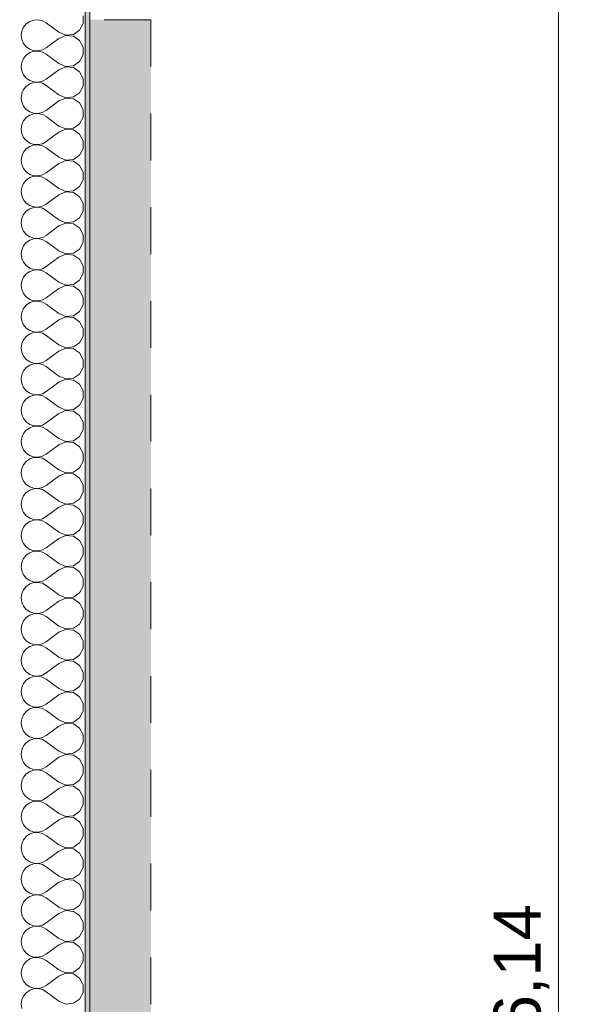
# Model space of a CAD drawing. Header units: metres. Extents: x -4 to 99, y -11 to 17.
# Tile 639 of 656: x 62.29 to 63.51, y 3 to 5.1. Entities that reach past the tile are written whole.
import ezdxf

# ---------------------------------------------------------------- set-up
doc = ezdxf.new("R2010")
doc.units = ezdxf.units.M
doc.header["$MEASUREMENT"] = 0
doc.linetypes.add('Strichlinie eng', pattern=[0.115, 0.075, -0.04])
for name, color, linetype in [('152 - Bemaßung_ Beschriftung.Ausbau', 7, 'Continuous'), ('301 - Elemente.Linie', 7, 'Continuous'), ('302 - Elemente.Schraffur', 7, 'Continuous'), ('604 - Struktur.Wand Aussen', 7, 'Continuous')]:
    doc.layers.add(name, color=color, linetype=linetype)
doc.styles.add('ERSTELLTER_STIL_2', font='txt')
doc.dimstyles.new('ERSTELLTER_STIL__1', dxfattribs={"dimtxt": 0.1, "dimasz": 0.0532, "dimexe": 0.18, "dimexo": 0.0625, "dimgap": 0, "dimtad": 1, "dimzin": 0, "dimdsep": 46, "dimtxsty": 'ERSTELLTER_STIL_2', "dimblk": 'ARROWHEAD_2', "dimblk1": 'ARROWHEAD_2', "dimblk2": 'ARROWHEAD_2', "dimcen": 0.09, "dimse1": 1, "dimse2": 1, "dimclrd": 7, "dimclre": 7, "dimclrt": 7, "dimazin": 0, "dimtfac": 1, "dimtdec": 4, "dimtmove": 0, "dimatfit": 3, "dimfxl": 1, "dimtolj": 1, "dimtzin": 0, "dimarcsym": 0})
doc.dimstyles.new('ERSTELLTER_STIL__13', dxfattribs={"dimtxt": 0.1, "dimasz": 0.0532, "dimexe": 0.18, "dimexo": 0.5, "dimgap": 0, "dimtad": 1, "dimzin": 0, "dimdsep": 46, "dimtxsty": 'ERSTELLTER_STIL_2', "dimblk": 'ARROWHEAD_2', "dimblk1": 'ARROWHEAD_2', "dimblk2": 'ARROWHEAD_2', "dimcen": 0.09, "dimse1": 1, "dimse2": 1, "dimclrd": 7, "dimclre": 7, "dimclrt": 7, "dimazin": 0, "dimtfac": 1, "dimtdec": 4, "dimtmove": 0, "dimatfit": 3, "dimfxl": 1, "dimtolj": 1, "dimtzin": 0, "dimarcsym": 0})
doc.dimstyles.new('ERSTELLTER_STIL__4', dxfattribs={"dimtxt": 0.1, "dimasz": 0.0532, "dimexe": 0.18, "dimexo": 0.0625, "dimgap": 0, "dimtad": 1, "dimzin": 0, "dimdsep": 46, "dimtxsty": 'ERSTELLTER_STIL_2', "dimblk": 'ARROWHEAD_2', "dimblk1": 'ARROWHEAD_2', "dimblk2": 'ARROWHEAD_2', "dimcen": 0.09, "dimse1": 1, "dimse2": 1, "dimclrd": 7, "dimclre": 7, "dimclrt": 7, "dimazin": 0, "dimtfac": 1, "dimtdec": 4, "dimtmove": 2, "dimatfit": 3, "dimfxl": 1, "dimtolj": 1, "dimtzin": 0, "dimarcsym": 0})

# ---------------------------------------------------------------- blocks, each defined once
blk = doc.blocks.new('*X17')
at = {"layer": '604 - Struktur.Wand Aussen', "color": 7, "linetype": 'Continuous', "lineweight": 5}
for p, q in [((62.4207, 5.0919), (62.4207, 5.1081)), ((62.2933, 5.0842), (62.2896, 5.0758)), ((62.2992, 5.0913), (62.2933, 5.0842)), ((62.3068, 5.0965), (62.2992, 5.0913)), ((62.3155, 5.0994), (62.3068, 5.0965)), ((62.3247, 5.0999), (62.3155, 5.0994)), ((62.3336, 5.0978), (62.3247, 5.0999)), ((62.3417, 5.0933), (62.3336, 5.0978)), ((62.3684, 5.0733), (62.3417, 5.0933)), ((62.413, 5.0776), (62.4207, 5.0919)), ((62.2896, 5.0758), (62.2884, 5.0667)), ((62.2884, 5.0667), (62.2896, 5.0576)), ((62.3684, 5.0733), (62.3833, 5.067)), ((62.3833, 5.0663), (62.3684, 5.06)), ((62.3833, 5.067), (62.3995, 5.0686)), ((62.3995, 5.0648), (62.3833, 5.0663)), ((62.3995, 5.0686), (62.413, 5.0776)), ((62.413, 5.0558), (62.3995, 5.0648)), ((62.2896, 5.0576), (62.2933, 5.0491)), ((62.2933, 5.0491), (62.2992, 5.0421)), ((62.2992, 5.0421), (62.3068, 5.0369)), ((62.3684, 5.06), (62.3417, 5.04)), ((62.4207, 5.0415), (62.413, 5.0558)), ((62.4207, 5.0252), (62.4207, 5.0415)), ((62.2992, 5.0246), (62.2933, 5.0175)), ((62.3068, 5.0298), (62.2992, 5.0246)), ((62.3068, 5.0369), (62.3155, 5.0339)), ((62.3155, 5.0328), (62.3068, 5.0298)), ((62.3155, 5.0339), (62.3247, 5.0335)), ((62.3247, 5.0332), (62.3155, 5.0328)), ((62.3247, 5.0335), (62.3336, 5.0355)), ((62.3336, 5.0311), (62.3247, 5.0332)), ((62.3336, 5.0355), (62.3417, 5.04)), ((62.3417, 5.0267), (62.3336, 5.0311)), ((62.3684, 5.0067), (62.3417, 5.0267)), ((62.413, 5.0109), (62.4207, 5.0252)), ((62.2896, 5.0091), (62.2884, 5)), ((62.2884, 5), (62.2896, 4.9909)), ((62.2933, 5.0175), (62.2896, 5.0091)), ((62.3684, 5.0067), (62.3833, 5.0004)), ((62.3833, 4.9996), (62.3684, 4.9933)), ((62.3833, 5.0004), (62.3995, 5.0019)), ((62.3995, 4.9981), (62.3833, 4.9996)), ((62.3995, 5.0019), (62.413, 5.0109)), ((62.2896, 4.9909), (62.2933, 4.9825)), ((62.2933, 4.9825), (62.2992, 4.9754)), ((62.3684, 4.9933), (62.3417, 4.9733)), ((62.413, 4.9891), (62.3995, 4.9981)), ((62.4207, 4.9748), (62.413, 4.9891)), ((62.2992, 4.9579), (62.2933, 4.9509)), ((62.2992, 4.9754), (62.3068, 4.9702)), ((62.3068, 4.9631), (62.2992, 4.9579)), ((62.3068, 4.9702), (62.3155, 4.9672)), ((62.3155, 4.9661), (62.3068, 4.9631)), ((62.3155, 4.9672), (62.3247, 4.9668)), ((62.3247, 4.9665), (62.3155, 4.9661)), ((62.3247, 4.9668), (62.3336, 4.9689)), ((62.3336, 4.9645), (62.3247, 4.9665)), ((62.3336, 4.9689), (62.3417, 4.9733)), ((62.3417, 4.96), (62.3336, 4.9645)), ((62.3684, 4.94), (62.3417, 4.96)), ((62.413, 4.9442), (62.4207, 4.9585)), ((62.4207, 4.9585), (62.4207, 4.9748)), ((62.2896, 4.9424), (62.2884, 4.9333)), ((62.2933, 4.9509), (62.2896, 4.9424)), ((62.3684, 4.94), (62.3833, 4.9337)), ((62.3995, 4.9352), (62.413, 4.9442)), ((62.2884, 4.9333), (62.2896, 4.9242)), ((62.2896, 4.9242), (62.2933, 4.9158)), ((62.2933, 4.9158), (62.2992, 4.9087)), ((62.3684, 4.9267), (62.3417, 4.9067)), ((62.3833, 4.933), (62.3684, 4.9267)), ((62.3833, 4.9337), (62.3995, 4.9352)), ((62.3995, 4.9314), (62.3833, 4.933)), ((62.413, 4.9224), (62.3995, 4.9314)), ((62.4207, 4.9081), (62.413, 4.9224)), ((62.2992, 4.9087), (62.3068, 4.9035)), ((62.3068, 4.8965), (62.2992, 4.8913)), ((62.3068, 4.9035), (62.3155, 4.9006)), ((62.3155, 4.8994), (62.3068, 4.8965)), ((62.3155, 4.9006), (62.3247, 4.9001)), ((62.3247, 4.8999), (62.3155, 4.8994)), ((62.3247, 4.9001), (62.3336, 4.9022)), ((62.3336, 4.8978), (62.3247, 4.8999)), ((62.3336, 4.9022), (62.3417, 4.9067)), ((62.3417, 4.8933), (62.3336, 4.8978)), ((62.4207, 4.8919), (62.4207, 4.9081)), ((62.2896, 4.8758), (62.2884, 4.8667)), ((62.2933, 4.8842), (62.2896, 4.8758)), ((62.2992, 4.8913), (62.2933, 4.8842)), ((62.3684, 4.8733), (62.3417, 4.8933)), ((62.3684, 4.8733), (62.3833, 4.867)), ((62.3995, 4.8686), (62.413, 4.8776)), ((62.413, 4.8776), (62.4207, 4.8919)), ((62.2884, 4.8667), (62.2896, 4.8576)), ((62.2896, 4.8576), (62.2933, 4.8491)), ((62.3684, 4.86), (62.3417, 4.84)), ((62.3833, 4.8663), (62.3684, 4.86)), ((62.3833, 4.867), (62.3995, 4.8686)), ((62.3995, 4.8648), (62.3833, 4.8663)), ((62.413, 4.8558), (62.3995, 4.8648)), ((62.4207, 4.8415), (62.413, 4.8558)), ((62.2933, 4.8491), (62.2992, 4.8421)), ((62.2992, 4.8421), (62.3068, 4.8369)), ((62.3068, 4.8369), (62.3155, 4.8339)), ((62.3155, 4.8328), (62.3068, 4.8298)), ((62.3155, 4.8339), (62.3247, 4.8335)), ((62.3247, 4.8332), (62.3155, 4.8328)), ((62.3247, 4.8335), (62.3336, 4.8355)), ((62.3336, 4.8311), (62.3247, 4.8332)), ((62.3336, 4.8355), (62.3417, 4.84)), ((62.3417, 4.8267), (62.3336, 4.8311)), ((62.4207, 4.8252), (62.4207, 4.8415)), ((62.2933, 4.8175), (62.2896, 4.8091)), ((62.2992, 4.8246), (62.2933, 4.8175)), ((62.3068, 4.8298), (62.2992, 4.8246)), ((62.3684, 4.8067), (62.3417, 4.8267)), ((62.3995, 4.8019), (62.413, 4.8109)), ((62.413, 4.8109), (62.4207, 4.8252)), ((62.2896, 4.8091), (62.2884, 4.8)), ((62.2884, 4.8), (62.2896, 4.7909)), ((62.2896, 4.7909), (62.2933, 4.7825)), ((62.3684, 4.7933), (62.3417, 4.7733)), ((62.3684, 4.8067), (62.3833, 4.8004)), ((62.3833, 4.7996), (62.3684, 4.7933)), ((62.3833, 4.8004), (62.3995, 4.8019)), ((62.3995, 4.7981), (62.3833, 4.7996)), ((62.413, 4.7891), (62.3995, 4.7981)), ((62.4207, 4.7748), (62.413, 4.7891)), ((62.2933, 4.7825), (62.2992, 4.7754)), ((62.2992, 4.7754), (62.3068, 4.7702)), ((62.3068, 4.7702), (62.3155, 4.7672)), ((62.3247, 4.7668), (62.3336, 4.7689)), ((62.3336, 4.7689), (62.3417, 4.7733)), ((62.4207, 4.7585), (62.4207, 4.7748)), ((62.2933, 4.7509), (62.2896, 4.7424)), ((62.2992, 4.7579), (62.2933, 4.7509)), ((62.3068, 4.7631), (62.2992, 4.7579)), ((62.3155, 4.7661), (62.3068, 4.7631)), ((62.3155, 4.7672), (62.3247, 4.7668)), ((62.3247, 4.7665), (62.3155, 4.7661)), ((62.3336, 4.7645), (62.3247, 4.7665)), ((62.3417, 4.76), (62.3336, 4.7645)), ((62.3684, 4.74), (62.3417, 4.76)), ((62.413, 4.7442), (62.4207, 4.7585)), ((62.2896, 4.7424), (62.2884, 4.7333)), ((62.2884, 4.7333), (62.2896, 4.7242)), ((62.3684, 4.7267), (62.3417, 4.7067)), ((62.3684, 4.74), (62.3833, 4.7337)), ((62.3833, 4.733), (62.3684, 4.7267)), ((62.3833, 4.7337), (62.3995, 4.7352)), ((62.3995, 4.7314), (62.3833, 4.733)), ((62.3995, 4.7352), (62.413, 4.7442)), ((62.413, 4.7224), (62.3995, 4.7314)), ((62.2896, 4.7242), (62.2933, 4.7158)), ((62.2933, 4.7158), (62.2992, 4.7087)), ((62.2992, 4.7087), (62.3068, 4.7035)), ((62.3336, 4.7022), (62.3417, 4.7067)), ((62.4207, 4.7081), (62.413, 4.7224)), ((62.4207, 4.6919), (62.4207, 4.7081)), ((62.2933, 4.6842), (62.2896, 4.6758)), ((62.2992, 4.6913), (62.2933, 4.6842)), ((62.3068, 4.6965), (62.2992, 4.6913)), ((62.3068, 4.7035), (62.3155, 4.7006)), ((62.3155, 4.6994), (62.3068, 4.6965)), ((62.3155, 4.7006), (62.3247, 4.7001)), ((62.3247, 4.6999), (62.3155, 4.6994)), ((62.3247, 4.7001), (62.3336, 4.7022)), ((62.3336, 4.6978), (62.3247, 4.6999)), ((62.3417, 4.6933), (62.3336, 4.6978)), ((62.3684, 4.6733), (62.3417, 4.6933)), ((62.413, 4.6776), (62.4207, 4.6919)), ((62.2896, 4.6758), (62.2884, 4.6667)), ((62.2884, 4.6667), (62.2896, 4.6576)), ((62.3684, 4.6733), (62.3833, 4.667)), ((62.3833, 4.6663), (62.3684, 4.66)), ((62.3833, 4.667), (62.3995, 4.6686)), ((62.3995, 4.6648), (62.3833, 4.6663)), ((62.3995, 4.6686), (62.413, 4.6776)), ((62.413, 4.6558), (62.3995, 4.6648)), ((62.2896, 4.6576), (62.2933, 4.6491)), ((62.2933, 4.6491), (62.2992, 4.6421)), ((62.2992, 4.6421), (62.3068, 4.6369)), ((62.3684, 4.66), (62.3417, 4.64)), ((62.4207, 4.6415), (62.413, 4.6558)), ((62.2992, 4.6246), (62.2933, 4.6175)), ((62.3068, 4.6298), (62.2992, 4.6246)), ((62.3068, 4.6369), (62.3155, 4.6339)), ((62.3155, 4.6328), (62.3068, 4.6298)), ((62.3155, 4.6339), (62.3247, 4.6335)), ((62.3247, 4.6332), (62.3155, 4.6328)), ((62.3247, 4.6335), (62.3336, 4.6355)), ((62.3336, 4.6311), (62.3247, 4.6332)), ((62.3336, 4.6355), (62.3417, 4.64)), ((62.3417, 4.6267), (62.3336, 4.6311)), ((62.3684, 4.6067), (62.3417, 4.6267)), ((62.413, 4.6109), (62.4207, 4.6252)), ((62.4207, 4.6252), (62.4207, 4.6415)), ((62.2896, 4.6091), (62.2884, 4.6)), ((62.2884, 4.6), (62.2896, 4.5909)), ((62.2933, 4.6175), (62.2896, 4.6091)), ((62.3684, 4.6067), (62.3833, 4.6004)), ((62.3833, 4.5996), (62.3684, 4.5933)), ((62.3833, 4.6004), (62.3995, 4.6019)), ((62.3995, 4.5981), (62.3833, 4.5996)), ((62.3995, 4.6019), (62.413, 4.6109)), ((62.2896, 4.5909), (62.2933, 4.5825)), ((62.2933, 4.5825), (62.2992, 4.5754)), ((62.3684, 4.5933), (62.3417, 4.5733)), ((62.413, 4.5891), (62.3995, 4.5981)), ((62.4207, 4.5748), (62.413, 4.5891)), ((62.2992, 4.5579), (62.2933, 4.5509)), ((62.2992, 4.5754), (62.3068, 4.5702)), ((62.3068, 4.5631), (62.2992, 4.5579)), ((62.3068, 4.5702), (62.3155, 4.5672)), ((62.3155, 4.5661), (62.3068, 4.5631)), ((62.3155, 4.5672), (62.3247, 4.5668)), ((62.3247, 4.5665), (62.3155, 4.5661)), ((62.3247, 4.5668), (62.3336, 4.5689)), ((62.3336, 4.5645), (62.3247, 4.5665)), ((62.3336, 4.5689), (62.3417, 4.5733)), ((62.3417, 4.56), (62.3336, 4.5645)), ((62.3684, 4.54), (62.3417, 4.56)), ((62.413, 4.5442), (62.4207, 4.5585)), ((62.4207, 4.5585), (62.4207, 4.5748)), ((62.2896, 4.5424), (62.2884, 4.5333)), ((62.2933, 4.5509), (62.2896, 4.5424)), ((62.3684, 4.54), (62.3833, 4.5337)), ((62.3995, 4.5352), (62.413, 4.5442)), ((62.2884, 4.5333), (62.2896, 4.5242)), ((62.2896, 4.5242), (62.2933, 4.5158)), ((62.2933, 4.5158), (62.2992, 4.5087)), ((62.3684, 4.5267), (62.3417, 4.5067)), ((62.3833, 4.533), (62.3684, 4.5267)), ((62.3833, 4.5337), (62.3995, 4.5352)), ((62.3995, 4.5314), (62.3833, 4.533)), ((62.413, 4.5224), (62.3995, 4.5314)), ((62.4207, 4.5081), (62.413, 4.5224)), ((62.2992, 4.5087), (62.3068, 4.5035)), ((62.3068, 4.4965), (62.2992, 4.4913)), ((62.3068, 4.5035), (62.3155, 4.5006)), ((62.3155, 4.4994), (62.3068, 4.4965)), ((62.3155, 4.5006), (62.3247, 4.5001)), ((62.3247, 4.4999), (62.3155, 4.4994)), ((62.3247, 4.5001), (62.3336, 4.5022)), ((62.3336, 4.4978), (62.3247, 4.4999)), ((62.3336, 4.5022), (62.3417, 4.5067)), ((62.3417, 4.4933), (62.3336, 4.4978)), ((62.4207, 4.4919), (62.4207, 4.5081)), ((62.2896, 4.4758), (62.2884, 4.4667)), ((62.2933, 4.4842), (62.2896, 4.4758)), ((62.2992, 4.4913), (62.2933, 4.4842)), ((62.3684, 4.4733), (62.3417, 4.4933)), ((62.3995, 4.4686), (62.413, 4.4776)), ((62.413, 4.4776), (62.4207, 4.4919)), ((62.2884, 4.4667), (62.2896, 4.4576)), ((62.2896, 4.4576), (62.2933, 4.4491)), ((62.3684, 4.46), (62.3417, 4.44)), ((62.3684, 4.4733), (62.3833, 4.467)), ((62.3833, 4.4663), (62.3684, 4.46)), ((62.3833, 4.467), (62.3995, 4.4686)), ((62.3995, 4.4648), (62.3833, 4.4663)), ((62.413, 4.4558), (62.3995, 4.4648)), ((62.4207, 4.4415), (62.413, 4.4558)), ((62.2933, 4.4491), (62.2992, 4.4421)), ((62.2992, 4.4421), (62.3068, 4.4369)), ((62.3068, 4.4369), (62.3155, 4.4339)), ((62.3155, 4.4328), (62.3068, 4.4298)), ((62.3155, 4.4339), (62.3247, 4.4335)), ((62.3247, 4.4332), (62.3155, 4.4328)), ((62.3247, 4.4335), (62.3336, 4.4355)), ((62.3336, 4.4311), (62.3247, 4.4332)), ((62.3336, 4.4355), (62.3417, 4.44)), ((62.4207, 4.4252), (62.4207, 4.4415)), ((62.2933, 4.4175), (62.2896, 4.4091)), ((62.2992, 4.4246), (62.2933, 4.4175)), ((62.3068, 4.4298), (62.2992, 4.4246)), ((62.3417, 4.4267), (62.3336, 4.4311)), ((62.3684, 4.4067), (62.3417, 4.4267)), ((62.3995, 4.4019), (62.413, 4.4109)), ((62.413, 4.4109), (62.4207, 4.4252)), ((62.2896, 4.4091), (62.2884, 4.4)), ((62.2884, 4.4), (62.2896, 4.3909)), ((62.2896, 4.3909), (62.2933, 4.3825)), ((62.3684, 4.3933), (62.3417, 4.3733)), ((62.3684, 4.4067), (62.3833, 4.4004)), ((62.3833, 4.3996), (62.3684, 4.3933)), ((62.3833, 4.4004), (62.3995, 4.4019)), ((62.3995, 4.3981), (62.3833, 4.3996)), ((62.413, 4.3891), (62.3995, 4.3981)), ((62.2933, 4.3825), (62.2992, 4.3754)), ((62.2992, 4.3754), (62.3068, 4.3702)), ((62.3068, 4.3702), (62.3155, 4.3672)), ((62.3247, 4.3668), (62.3336, 4.3689)), ((62.3336, 4.3689), (62.3417, 4.3733)), ((62.4207, 4.3748), (62.413, 4.3891)), ((62.4207, 4.3585), (62.4207, 4.3748)), ((62.2933, 4.3509), (62.2896, 4.3424)), ((62.2992, 4.3579), (62.2933, 4.3509)), ((62.3068, 4.3631), (62.2992, 4.3579)), ((62.3155, 4.3661), (62.3068, 4.3631)), ((62.3155, 4.3672), (62.3247, 4.3668)), ((62.3247, 4.3665), (62.3155, 4.3661)), ((62.3336, 4.3645), (62.3247, 4.3665)), ((62.3417, 4.36), (62.3336, 4.3645)), ((62.3684, 4.34), (62.3417, 4.36)), ((62.413, 4.3442), (62.4207, 4.3585)), ((62.2896, 4.3424), (62.2884, 4.3333)), ((62.2884, 4.3333), (62.2896, 4.3242)), ((62.3684, 4.3267), (62.3417, 4.3067)), ((62.3684, 4.34), (62.3833, 4.3337)), ((62.3833, 4.333), (62.3684, 4.3267)), ((62.3833, 4.3337), (62.3995, 4.3352)), ((62.3995, 4.3314), (62.3833, 4.333)), ((62.3995, 4.3352), (62.413, 4.3442)), ((62.413, 4.3224), (62.3995, 4.3314)), ((62.2896, 4.3242), (62.2933, 4.3158)), ((62.2933, 4.3158), (62.2992, 4.3087)), ((62.2992, 4.3087), (62.3068, 4.3035)), ((62.3336, 4.3022), (62.3417, 4.3067)), ((62.4207, 4.3081), (62.413, 4.3224)), ((62.4207, 4.2919), (62.4207, 4.3081)), ((62.2992, 4.2913), (62.2933, 4.2842)), ((62.3068, 4.2965), (62.2992, 4.2913)), ((62.3068, 4.3035), (62.3155, 4.3006)), ((62.3155, 4.2994), (62.3068, 4.2965)), ((62.3155, 4.3006), (62.3247, 4.3001)), ((62.3247, 4.2999), (62.3155, 4.2994)), ((62.3247, 4.3001), (62.3336, 4.3022)), ((62.3336, 4.2978), (62.3247, 4.2999)), ((62.3417, 4.2933), (62.3336, 4.2978)), ((62.3684, 4.2733), (62.3417, 4.2933)), ((62.413, 4.2776), (62.4207, 4.2919)), ((62.2896, 4.2758), (62.2884, 4.2667)), ((62.2884, 4.2667), (62.2896, 4.2576)), ((62.2933, 4.2842), (62.2896, 4.2758)), ((62.3684, 4.2733), (62.3833, 4.267)), ((62.3833, 4.2663), (62.3684, 4.26)), ((62.3833, 4.267), (62.3995, 4.2686)), ((62.3995, 4.2648), (62.3833, 4.2663)), ((62.3995, 4.2686), (62.413, 4.2776)), ((62.413, 4.2558), (62.3995, 4.2648)), ((62.2896, 4.2576), (62.2933, 4.2491)), ((62.2933, 4.2491), (62.2992, 4.2421)), ((62.3684, 4.26), (62.3417, 4.24)), ((62.4207, 4.2415), (62.413, 4.2558)), ((62.2992, 4.2246), (62.2933, 4.2175)), ((62.2992, 4.2421), (62.3068, 4.2369)), ((62.3068, 4.2298), (62.2992, 4.2246)), ((62.3068, 4.2369), (62.3155, 4.2339)), ((62.3155, 4.2328), (62.3068, 4.2298)), ((62.3155, 4.2339), (62.3247, 4.2335)), ((62.3247, 4.2332), (62.3155, 4.2328)), ((62.3247, 4.2335), (62.3336, 4.2355)), ((62.3336, 4.2311), (62.3247, 4.2332)), ((62.3336, 4.2355), (62.3417, 4.24)), ((62.3417, 4.2267), (62.3336, 4.2311)), ((62.3684, 4.2067), (62.3417, 4.2267)), ((62.413, 4.2109), (62.4207, 4.2252)), ((62.4207, 4.2252), (62.4207, 4.2415)), ((62.2896, 4.2091), (62.2884, 4.2)), ((62.2933, 4.2175), (62.2896, 4.2091)), ((62.3684, 4.2067), (62.3833, 4.2004)), ((62.3833, 4.2004), (62.3995, 4.2019)), ((62.3995, 4.2019), (62.413, 4.2109)), ((62.2884, 4.2), (62.2896, 4.1909)), ((62.2896, 4.1909), (62.2933, 4.1825)), ((62.2933, 4.1825), (62.2992, 4.1754)), ((62.3684, 4.1933), (62.3417, 4.1733)), ((62.3833, 4.1996), (62.3684, 4.1933)), ((62.3995, 4.1981), (62.3833, 4.1996)), ((62.413, 4.1891), (62.3995, 4.1981)), ((62.4207, 4.1748), (62.413, 4.1891)), ((62.2992, 4.1754), (62.3068, 4.1702)), ((62.3068, 4.1631), (62.2992, 4.1579)), ((62.3068, 4.1702), (62.3155, 4.1672)), ((62.3155, 4.1661), (62.3068, 4.1631)), ((62.3155, 4.1672), (62.3247, 4.1668)), ((62.3247, 4.1665), (62.3155, 4.1661)), ((62.3247, 4.1668), (62.3336, 4.1689)), ((62.3336, 4.1645), (62.3247, 4.1665)), ((62.3336, 4.1689), (62.3417, 4.1733)), ((62.3417, 4.16), (62.3336, 4.1645)), ((62.3684, 4.14), (62.3417, 4.16)), ((62.413, 4.1442), (62.4207, 4.1585)), ((62.4207, 4.1585), (62.4207, 4.1748)), ((62.2896, 4.1424), (62.2884, 4.1333)), ((62.2933, 4.1509), (62.2896, 4.1424)), ((62.2992, 4.1579), (62.2933, 4.1509)), ((62.3684, 4.14), (62.3833, 4.1337)), ((62.3995, 4.1352), (62.413, 4.1442)), ((62.2884, 4.1333), (62.2896, 4.1242)), ((62.2896, 4.1242), (62.2933, 4.1158)), ((62.3684, 4.1267), (62.3417, 4.1067)), ((62.3833, 4.133), (62.3684, 4.1267)), ((62.3833, 4.1337), (62.3995, 4.1352)), ((62.3995, 4.1314), (62.3833, 4.133)), ((62.413, 4.1224), (62.3995, 4.1314)), ((62.4207, 4.1081), (62.413, 4.1224)), ((62.2933, 4.1158), (62.2992, 4.1087)), ((62.2992, 4.1087), (62.3068, 4.1035)), ((62.3068, 4.0965), (62.2992, 4.0913)), ((62.3068, 4.1035), (62.3155, 4.1006)), ((62.3155, 4.0994), (62.3068, 4.0965)), ((62.3155, 4.1006), (62.3247, 4.1001)), ((62.3247, 4.0999), (62.3155, 4.0994)), ((62.3247, 4.1001), (62.3336, 4.1022)), ((62.3336, 4.0978), (62.3247, 4.0999)), ((62.3336, 4.1022), (62.3417, 4.1067)), ((62.3417, 4.0933), (62.3336, 4.0978)), ((62.4207, 4.0919), (62.4207, 4.1081)), ((62.2896, 4.0758), (62.2884, 4.0667)), ((62.2933, 4.0842), (62.2896, 4.0758)), ((62.2992, 4.0913), (62.2933, 4.0842)), ((62.3684, 4.0733), (62.3417, 4.0933)), ((62.3995, 4.0686), (62.413, 4.0776)), ((62.413, 4.0776), (62.4207, 4.0919)), ((62.2884, 4.0667), (62.2896, 4.0576)), ((62.2896, 4.0576), (62.2933, 4.0491)), ((62.3684, 4.06), (62.3417, 4.04)), ((62.3684, 4.0733), (62.3833, 4.067)), ((62.3833, 4.0663), (62.3684, 4.06)), ((62.3833, 4.067), (62.3995, 4.0686)), ((62.3995, 4.0648), (62.3833, 4.0663)), ((62.413, 4.0558), (62.3995, 4.0648)), ((62.4207, 4.0415), (62.413, 4.0558)), ((62.2933, 4.0491), (62.2992, 4.0421)), ((62.2992, 4.0421), (62.3068, 4.0369)), ((62.3068, 4.0369), (62.3155, 4.0339)), ((62.3155, 4.0328), (62.3068, 4.0298)), ((62.3155, 4.0339), (62.3247, 4.0335)), ((62.3247, 4.0332), (62.3155, 4.0328)), ((62.3247, 4.0335), (62.3336, 4.0355)), ((62.3336, 4.0311), (62.3247, 4.0332)), ((62.3336, 4.0355), (62.3417, 4.04)), ((62.4207, 4.0252), (62.4207, 4.0415)), ((62.2933, 4.0175), (62.2896, 4.0091)), ((62.2992, 4.0246), (62.2933, 4.0175)), ((62.3068, 4.0298), (62.2992, 4.0246)), ((62.3417, 4.0267), (62.3336, 4.0311)), ((62.3684, 4.0067), (62.3417, 4.0267)), ((62.413, 4.0109), (62.4207, 4.0252)), ((62.2896, 4.0091), (62.2884, 4)), ((62.2884, 4), (62.2896, 3.9909)), ((62.2896, 3.9909), (62.2933, 3.9825)), ((62.3684, 3.9933), (62.3417, 3.9733)), ((62.3684, 4.0067), (62.3833, 4.0004)), ((62.3833, 3.9996), (62.3684, 3.9933)), ((62.3833, 4.0004), (62.3995, 4.0019)), ((62.3995, 3.9981), (62.3833, 3.9996)), ((62.3995, 4.0019), (62.413, 4.0109)), ((62.413, 3.9891), (62.3995, 3.9981)), ((62.2933, 3.9825), (62.2992, 3.9754)), ((62.2992, 3.9754), (62.3068, 3.9702)), ((62.3068, 3.9702), (62.3155, 3.9672)), ((62.3336, 3.9689), (62.3417, 3.9733)), ((62.4207, 3.9748), (62.413, 3.9891)), ((62.4207, 3.9585), (62.4207, 3.9748)), ((62.2933, 3.9509), (62.2896, 3.9424)), ((62.2992, 3.9579), (62.2933, 3.9509)), ((62.3068, 3.9631), (62.2992, 3.9579)), ((62.3155, 3.9661), (62.3068, 3.9631)), ((62.3155, 3.9672), (62.3247, 3.9668)), ((62.3247, 3.9665), (62.3155, 3.9661)), ((62.3247, 3.9668), (62.3336, 3.9689)), ((62.3336, 3.9645), (62.3247, 3.9665)), ((62.3417, 3.96), (62.3336, 3.9645)), ((62.3684, 3.94), (62.3417, 3.96)), ((62.413, 3.9442), (62.4207, 3.9585)), ((62.2896, 3.9424), (62.2884, 3.9333)), ((62.2884, 3.9333), (62.2896, 3.9242)), ((62.3684, 3.94), (62.3833, 3.9337)), ((62.3833, 3.933), (62.3684, 3.9267)), ((62.3833, 3.9337), (62.3995, 3.9352)), ((62.3995, 3.9314), (62.3833, 3.933)), ((62.3995, 3.9352), (62.413, 3.9442)), ((62.413, 3.9224), (62.3995, 3.9314)), ((62.2896, 3.9242), (62.2933, 3.9158)), ((62.2933, 3.9158), (62.2992, 3.9087)), ((62.2992, 3.9087), (62.3068, 3.9035)), ((62.3336, 3.9022), (62.3417, 3.9067)), ((62.3684, 3.9267), (62.3417, 3.9067)), ((62.4207, 3.9081), (62.413, 3.9224)), ((62.4207, 3.8919), (62.4207, 3.9081)), ((62.2992, 3.8913), (62.2933, 3.8842)), ((62.3068, 3.8965), (62.2992, 3.8913)), ((62.3068, 3.9035), (62.3155, 3.9006)), ((62.3155, 3.8994), (62.3068, 3.8965)), ((62.3155, 3.9006), (62.3247, 3.9001)), ((62.3247, 3.8999), (62.3155, 3.8994)), ((62.3247, 3.9001), (62.3336, 3.9022)), ((62.3336, 3.8978), (62.3247, 3.8999)), ((62.3417, 3.8933), (62.3336, 3.8978)), ((62.3684, 3.8733), (62.3417, 3.8933)), ((62.413, 3.8776), (62.4207, 3.8919)), ((62.2896, 3.8758), (62.2884, 3.8667)), ((62.2884, 3.8667), (62.2896, 3.8576)), ((62.2933, 3.8842), (62.2896, 3.8758)), ((62.3684, 3.8733), (62.3833, 3.867)), ((62.3833, 3.8663), (62.3684, 3.86)), ((62.3833, 3.867), (62.3995, 3.8686)), ((62.3995, 3.8648), (62.3833, 3.8663)), ((62.3995, 3.8686), (62.413, 3.8776)), ((62.413, 3.8558), (62.3995, 3.8648)), ((62.2896, 3.8576), (62.2933, 3.8491)), ((62.2933, 3.8491), (62.2992, 3.8421)), ((62.3684, 3.86), (62.3417, 3.84)), ((62.4207, 3.8415), (62.413, 3.8558)), ((62.2992, 3.8246), (62.2933, 3.8175)), ((62.2992, 3.8421), (62.3068, 3.8369)), ((62.3068, 3.8298), (62.2992, 3.8246)), ((62.3068, 3.8369), (62.3155, 3.8339)), ((62.3155, 3.8328), (62.3068, 3.8298)), ((62.3155, 3.8339), (62.3247, 3.8335)), ((62.3247, 3.8332), (62.3155, 3.8328)), ((62.3247, 3.8335), (62.3336, 3.8355)), ((62.3336, 3.8311), (62.3247, 3.8332)), ((62.3336, 3.8355), (62.3417, 3.84)), ((62.3417, 3.8267), (62.3336, 3.8311)), ((62.3684, 3.8067), (62.3417, 3.8267)), ((62.413, 3.8109), (62.4207, 3.8252)), ((62.4207, 3.8252), (62.4207, 3.8415)), ((62.2896, 3.8091), (62.2884, 3.8)), ((62.2933, 3.8175), (62.2896, 3.8091)), ((62.3684, 3.8067), (62.3833, 3.8004)), ((62.3833, 3.8004), (62.3995, 3.8019)), ((62.3995, 3.8019), (62.413, 3.8109)), ((62.2884, 3.8), (62.2896, 3.7909)), ((62.2896, 3.7909), (62.2933, 3.7825)), ((62.2933, 3.7825), (62.2992, 3.7754)), ((62.3684, 3.7933), (62.3417, 3.7733)), ((62.3833, 3.7996), (62.3684, 3.7933)), ((62.3995, 3.7981), (62.3833, 3.7996)), ((62.413, 3.7891), (62.3995, 3.7981)), ((62.4207, 3.7748), (62.413, 3.7891)), ((62.2992, 3.7754), (62.3068, 3.7702)), ((62.3068, 3.7631), (62.2992, 3.7579)), ((62.3068, 3.7702), (62.3155, 3.7672)), ((62.3155, 3.7661), (62.3068, 3.7631)), ((62.3155, 3.7672), (62.3247, 3.7668)), ((62.3247, 3.7665), (62.3155, 3.7661)), ((62.3247, 3.7668), (62.3336, 3.7689)), ((62.3336, 3.7645), (62.3247, 3.7665)), ((62.3336, 3.7689), (62.3417, 3.7733)), ((62.3417, 3.76), (62.3336, 3.7645)), ((62.3684, 3.74), (62.3417, 3.76)), ((62.4207, 3.7585), (62.4207, 3.7748)), ((62.2896, 3.7424), (62.2884, 3.7333)), ((62.2933, 3.7509), (62.2896, 3.7424)), ((62.2992, 3.7579), (62.2933, 3.7509)), ((62.3684, 3.74), (62.3833, 3.7337)), ((62.3995, 3.7352), (62.413, 3.7442)), ((62.413, 3.7442), (62.4207, 3.7585)), ((62.2884, 3.7333), (62.2896, 3.7242)), ((62.2896, 3.7242), (62.2933, 3.7158)), ((62.3684, 3.7267), (62.3417, 3.7067)), ((62.3833, 3.733), (62.3684, 3.7267)), ((62.3833, 3.7337), (62.3995, 3.7352)), ((62.3995, 3.7314), (62.3833, 3.733)), ((62.413, 3.7224), (62.3995, 3.7314)), ((62.4207, 3.7081), (62.413, 3.7224)), ((62.2933, 3.7158), (62.2992, 3.7087)), ((62.2992, 3.7087), (62.3068, 3.7035)), ((62.3068, 3.6965), (62.2992, 3.6913)), ((62.3068, 3.7035), (62.3155, 3.7006)), ((62.3155, 3.6994), (62.3068, 3.6965)), ((62.3155, 3.7006), (62.3247, 3.7001)), ((62.3247, 3.6999), (62.3155, 3.6994)), ((62.3247, 3.7001), (62.3336, 3.7022)), ((62.3336, 3.6978), (62.3247, 3.6999)), ((62.3336, 3.7022), (62.3417, 3.7067)), ((62.3417, 3.6933), (62.3336, 3.6978)), ((62.4207, 3.6919), (62.4207, 3.7081)), ((62.2896, 3.6758), (62.2884, 3.6667)), ((62.2933, 3.6842), (62.2896, 3.6758)), ((62.2992, 3.6913), (62.2933, 3.6842)), ((62.3684, 3.6733), (62.3417, 3.6933)), ((62.3995, 3.6686), (62.413, 3.6776)), ((62.413, 3.6776), (62.4207, 3.6919)), ((62.2884, 3.6667), (62.2896, 3.6576)), ((62.2896, 3.6576), (62.2933, 3.6491)), ((62.3684, 3.66), (62.3417, 3.64)), ((62.3684, 3.6733), (62.3833, 3.667)), ((62.3833, 3.6663), (62.3684, 3.66)), ((62.3833, 3.667), (62.3995, 3.6686)), ((62.3995, 3.6648), (62.3833, 3.6663)), ((62.413, 3.6558), (62.3995, 3.6648)), ((62.4207, 3.6415), (62.413, 3.6558)), ((62.2933, 3.6491), (62.2992, 3.6421)), ((62.2992, 3.6421), (62.3068, 3.6369)), ((62.3068, 3.6369), (62.3155, 3.6339)), ((62.3155, 3.6339), (62.3247, 3.6335)), ((62.3247, 3.6335), (62.3336, 3.6355)), ((62.3336, 3.6355), (62.3417, 3.64)), ((62.4207, 3.6252), (62.4207, 3.6415)), ((62.2933, 3.6175), (62.2896, 3.6091)), ((62.2992, 3.6246), (62.2933, 3.6175)), ((62.3068, 3.6298), (62.2992, 3.6246)), ((62.3155, 3.6328), (62.3068, 3.6298)), ((62.3247, 3.6332), (62.3155, 3.6328)), ((62.3336, 3.6311), (62.3247, 3.6332)), ((62.3417, 3.6267), (62.3336, 3.6311)), ((62.3684, 3.6067), (62.3417, 3.6267)), ((62.413, 3.6109), (62.4207, 3.6252)), ((62.2896, 3.6091), (62.2884, 3.6)), ((62.2884, 3.6), (62.2896, 3.5909)), ((62.3684, 3.5933), (62.3417, 3.5733)), ((62.3684, 3.6067), (62.3833, 3.6004)), ((62.3833, 3.5996), (62.3684, 3.5933)), ((62.3833, 3.6004), (62.3995, 3.6019)), ((62.3995, 3.5981), (62.3833, 3.5996)), ((62.3995, 3.6019), (62.413, 3.6109)), ((62.413, 3.5891), (62.3995, 3.5981)), ((62.2896, 3.5909), (62.2933, 3.5825)), ((62.2933, 3.5825), (62.2992, 3.5754)), ((62.2992, 3.5754), (62.3068, 3.5702)), ((62.3336, 3.5689), (62.3417, 3.5733)), ((62.4207, 3.5748), (62.413, 3.5891)), ((62.4207, 3.5585), (62.4207, 3.5748)), ((62.2933, 3.5509), (62.2896, 3.5424)), ((62.2992, 3.5579), (62.2933, 3.5509)), ((62.3068, 3.5631), (62.2992, 3.5579)), ((62.3068, 3.5702), (62.3155, 3.5672)), ((62.3155, 3.5661), (62.3068, 3.5631)), ((62.3155, 3.5672), (62.3247, 3.5668)), ((62.3247, 3.5665), (62.3155, 3.5661)), ((62.3247, 3.5668), (62.3336, 3.5689)), ((62.3336, 3.5645), (62.3247, 3.5665)), ((62.3417, 3.56), (62.3336, 3.5645)), ((62.3684, 3.54), (62.3417, 3.56)), ((62.413, 3.5442), (62.4207, 3.5585)), ((62.2896, 3.5424), (62.2884, 3.5333)), ((62.2884, 3.5333), (62.2896, 3.5242)), ((62.3684, 3.54), (62.3833, 3.5337)), ((62.3833, 3.533), (62.3684, 3.5267)), ((62.3833, 3.5337), (62.3995, 3.5352)), ((62.3995, 3.5314), (62.3833, 3.533)), ((62.3995, 3.5352), (62.413, 3.5442)), ((62.413, 3.5224), (62.3995, 3.5314)), ((62.2896, 3.5242), (62.2933, 3.5158)), ((62.2933, 3.5158), (62.2992, 3.5087)), ((62.2992, 3.5087), (62.3068, 3.5035)), ((62.3684, 3.5267), (62.3417, 3.5067)), ((62.4207, 3.5081), (62.413, 3.5224)), ((62.4207, 3.4919), (62.4207, 3.5081)), ((62.2992, 3.4913), (62.2933, 3.4842)), ((62.3068, 3.4965), (62.2992, 3.4913)), ((62.3068, 3.5035), (62.3155, 3.5006)), ((62.3155, 3.4994), (62.3068, 3.4965)), ((62.3155, 3.5006), (62.3247, 3.5001)), ((62.3247, 3.4999), (62.3155, 3.4994)), ((62.3247, 3.5001), (62.3336, 3.5022)), ((62.3336, 3.4978), (62.3247, 3.4999)), ((62.3336, 3.5022), (62.3417, 3.5067)), ((62.3417, 3.4933), (62.3336, 3.4978)), ((62.3684, 3.4733), (62.3417, 3.4933)), ((62.413, 3.4776), (62.4207, 3.4919)), ((62.2896, 3.4758), (62.2884, 3.4667)), ((62.2884, 3.4667), (62.2896, 3.4576)), ((62.2933, 3.4842), (62.2896, 3.4758)), ((62.3684, 3.4733), (62.3833, 3.467)), ((62.3833, 3.4663), (62.3684, 3.46)), ((62.3833, 3.467), (62.3995, 3.4686)), ((62.3995, 3.4648), (62.3833, 3.4663)), ((62.3995, 3.4686), (62.413, 3.4776)), ((62.2896, 3.4576), (62.2933, 3.4491)), ((62.2933, 3.4491), (62.2992, 3.4421)), ((62.3684, 3.46), (62.3417, 3.44)), ((62.413, 3.4558), (62.3995, 3.4648)), ((62.4207, 3.4415), (62.413, 3.4558)), ((62.2992, 3.4246), (62.2933, 3.4175)), ((62.2992, 3.4421), (62.3068, 3.4369)), ((62.3068, 3.4298), (62.2992, 3.4246)), ((62.3068, 3.4369), (62.3155, 3.4339)), ((62.3155, 3.4328), (62.3068, 3.4298)), ((62.3155, 3.4339), (62.3247, 3.4335)), ((62.3247, 3.4332), (62.3155, 3.4328)), ((62.3247, 3.4335), (62.3336, 3.4355)), ((62.3336, 3.4311), (62.3247, 3.4332)), ((62.3336, 3.4355), (62.3417, 3.44)), ((62.3417, 3.4267), (62.3336, 3.4311)), ((62.3684, 3.4067), (62.3417, 3.4267)), ((62.413, 3.4109), (62.4207, 3.4252)), ((62.4207, 3.4252), (62.4207, 3.4415)), ((62.2896, 3.4091), (62.2884, 3.4)), ((62.2933, 3.4175), (62.2896, 3.4091)), ((62.3684, 3.4067), (62.3833, 3.4004)), ((62.3995, 3.4019), (62.413, 3.4109)), ((62.2884, 3.4), (62.2896, 3.3909)), ((62.2896, 3.3909), (62.2933, 3.3825)), ((62.2933, 3.3825), (62.2992, 3.3754)), ((62.3684, 3.3933), (62.3417, 3.3733)), ((62.3833, 3.3996), (62.3684, 3.3933)), ((62.3833, 3.4004), (62.3995, 3.4019)), ((62.3995, 3.3981), (62.3833, 3.3996)), ((62.413, 3.3891), (62.3995, 3.3981)), ((62.4207, 3.3748), (62.413, 3.3891)), ((62.2992, 3.3754), (62.3068, 3.3702)), ((62.3068, 3.3631), (62.2992, 3.3579)), ((62.3068, 3.3702), (62.3155, 3.3672)), ((62.3155, 3.3661), (62.3068, 3.3631)), ((62.3155, 3.3672), (62.3247, 3.3668)), ((62.3247, 3.3665), (62.3155, 3.3661)), ((62.3247, 3.3668), (62.3336, 3.3689)), ((62.3336, 3.3645), (62.3247, 3.3665)), ((62.3336, 3.3689), (62.3417, 3.3733)), ((62.3417, 3.36), (62.3336, 3.3645)), ((62.4207, 3.3585), (62.4207, 3.3748)), ((62.2896, 3.3424), (62.2884, 3.3333)), ((62.2933, 3.3509), (62.2896, 3.3424)), ((62.2992, 3.3579), (62.2933, 3.3509)), ((62.3684, 3.34), (62.3417, 3.36)), ((62.3684, 3.34), (62.3833, 3.3337)), ((62.3995, 3.3352), (62.413, 3.3442)), ((62.413, 3.3442), (62.4207, 3.3585)), ((62.2884, 3.3333), (62.2896, 3.3242)), ((62.2896, 3.3242), (62.2933, 3.3158)), ((62.3684, 3.3267), (62.3417, 3.3067)), ((62.3833, 3.333), (62.3684, 3.3267)), ((62.3833, 3.3337), (62.3995, 3.3352)), ((62.3995, 3.3314), (62.3833, 3.333)), ((62.413, 3.3224), (62.3995, 3.3314)), ((62.4207, 3.3081), (62.413, 3.3224)), ((62.2933, 3.3158), (62.2992, 3.3087)), ((62.2992, 3.3087), (62.3068, 3.3035)), ((62.3068, 3.3035), (62.3155, 3.3006)), ((62.3155, 3.2994), (62.3068, 3.2965)), ((62.3155, 3.3006), (62.3247, 3.3001)), ((62.3247, 3.2999), (62.3155, 3.2994)), ((62.3247, 3.3001), (62.3336, 3.3022)), ((62.3336, 3.2978), (62.3247, 3.2999)), ((62.3336, 3.3022), (62.3417, 3.3067)), ((62.3417, 3.2933), (62.3336, 3.2978)), ((62.4207, 3.2919), (62.4207, 3.3081)), ((62.2933, 3.2842), (62.2896, 3.2758)), ((62.2992, 3.2913), (62.2933, 3.2842)), ((62.3068, 3.2965), (62.2992, 3.2913)), ((62.3684, 3.2733), (62.3417, 3.2933)), ((62.3995, 3.2686), (62.413, 3.2776)), ((62.413, 3.2776), (62.4207, 3.2919)), ((62.2896, 3.2758), (62.2884, 3.2667)), ((62.2884, 3.2667), (62.2896, 3.2576)), ((62.2896, 3.2576), (62.2933, 3.2491)), ((62.3684, 3.26), (62.3417, 3.24)), ((62.3684, 3.2733), (62.3833, 3.267)), ((62.3833, 3.2663), (62.3684, 3.26)), ((62.3833, 3.267), (62.3995, 3.2686)), ((62.3995, 3.2648), (62.3833, 3.2663)), ((62.413, 3.2558), (62.3995, 3.2648)), ((62.4207, 3.2415), (62.413, 3.2558)), ((62.2933, 3.2491), (62.2992, 3.2421)), ((62.2992, 3.2421), (62.3068, 3.2369)), ((62.3068, 3.2369), (62.3155, 3.2339)), ((62.3247, 3.2335), (62.3336, 3.2355)), ((62.3336, 3.2355), (62.3417, 3.24)), ((62.4207, 3.2252), (62.4207, 3.2415)), ((62.2933, 3.2175), (62.2896, 3.2091)), ((62.2992, 3.2246), (62.2933, 3.2175)), ((62.3068, 3.2298), (62.2992, 3.2246)), ((62.3155, 3.2328), (62.3068, 3.2298)), ((62.3155, 3.2339), (62.3247, 3.2335)), ((62.3247, 3.2332), (62.3155, 3.2328)), ((62.3336, 3.2311), (62.3247, 3.2332)), ((62.3417, 3.2267), (62.3336, 3.2311)), ((62.3684, 3.2067), (62.3417, 3.2267)), ((62.413, 3.2109), (62.4207, 3.2252)), ((62.2896, 3.2091), (62.2884, 3.2)), ((62.2884, 3.2), (62.2896, 3.1909)), ((62.3684, 3.1933), (62.3417, 3.1733)), ((62.3684, 3.2067), (62.3833, 3.2004)), ((62.3833, 3.1996), (62.3684, 3.1933)), ((62.3833, 3.2004), (62.3995, 3.2019)), ((62.3995, 3.1981), (62.3833, 3.1996)), ((62.3995, 3.2019), (62.413, 3.2109)), ((62.413, 3.1891), (62.3995, 3.1981)), ((62.2896, 3.1909), (62.2933, 3.1825)), ((62.2933, 3.1825), (62.2992, 3.1754)), ((62.2992, 3.1754), (62.3068, 3.1702)), ((62.3336, 3.1689), (62.3417, 3.1733)), ((62.4207, 3.1748), (62.413, 3.1891)), ((62.4207, 3.1585), (62.4207, 3.1748)), ((62.2933, 3.1509), (62.2896, 3.1424)), ((62.2992, 3.1579), (62.2933, 3.1509)), ((62.3068, 3.1631), (62.2992, 3.1579)), ((62.3068, 3.1702), (62.3155, 3.1672)), ((62.3155, 3.1661), (62.3068, 3.1631)), ((62.3155, 3.1672), (62.3247, 3.1668)), ((62.3247, 3.1665), (62.3155, 3.1661)), ((62.3247, 3.1668), (62.3336, 3.1689)), ((62.3336, 3.1645), (62.3247, 3.1665)), ((62.3417, 3.16), (62.3336, 3.1645)), ((62.3684, 3.14), (62.3417, 3.16)), ((62.413, 3.1442), (62.4207, 3.1585)), ((62.2896, 3.1424), (62.2884, 3.1333)), ((62.2884, 3.1333), (62.2896, 3.1242)), ((62.3684, 3.14), (62.3833, 3.1337)), ((62.3833, 3.133), (62.3684, 3.1267)), ((62.3833, 3.1337), (62.3995, 3.1352)), ((62.3995, 3.1314), (62.3833, 3.133)), ((62.3995, 3.1352), (62.413, 3.1442)), ((62.413, 3.1224), (62.3995, 3.1314)), ((62.2896, 3.1242), (62.2933, 3.1158)), ((62.2933, 3.1158), (62.2992, 3.1087)), ((62.2992, 3.1087), (62.3068, 3.1035)), ((62.3684, 3.1267), (62.3417, 3.1067)), ((62.4207, 3.1081), (62.413, 3.1224)), ((62.2992, 3.0913), (62.2933, 3.0842)), ((62.3068, 3.0965), (62.2992, 3.0913)), ((62.3068, 3.1035), (62.3155, 3.1006)), ((62.3155, 3.0994), (62.3068, 3.0965)), ((62.3155, 3.1006), (62.3247, 3.1001)), ((62.3247, 3.0999), (62.3155, 3.0994)), ((62.3247, 3.1001), (62.3336, 3.1022)), ((62.3336, 3.0978), (62.3247, 3.0999)), ((62.3336, 3.1022), (62.3417, 3.1067)), ((62.3417, 3.0933), (62.3336, 3.0978)), ((62.3684, 3.0733), (62.3417, 3.0933)), ((62.413, 3.0776), (62.4207, 3.0919)), ((62.4207, 3.0919), (62.4207, 3.1081)), ((62.2896, 3.0758), (62.2884, 3.0667)), ((62.2884, 3.0667), (62.2896, 3.0576)), ((62.2933, 3.0842), (62.2896, 3.0758)), ((62.3684, 3.0733), (62.3833, 3.067)), ((62.3833, 3.067), (62.3995, 3.0686)), ((62.3995, 3.0686), (62.413, 3.0776)), ((62.2896, 3.0576), (62.2933, 3.0491)), ((62.2933, 3.0491), (62.2992, 3.0421)), ((62.3684, 3.06), (62.3417, 3.04)), ((62.3833, 3.0663), (62.3684, 3.06)), ((62.3995, 3.0648), (62.3833, 3.0663)), ((62.413, 3.0558), (62.3995, 3.0648)), ((62.4207, 3.0415), (62.413, 3.0558)), ((62.2992, 3.0246), (62.2933, 3.0175)), ((62.2992, 3.0421), (62.3068, 3.0369)), ((62.3068, 3.0298), (62.2992, 3.0246)), ((62.3068, 3.0369), (62.3155, 3.0339)), ((62.3155, 3.0328), (62.3068, 3.0298)), ((62.3155, 3.0339), (62.3247, 3.0335)), ((62.3247, 3.0332), (62.3155, 3.0328)), ((62.3247, 3.0335), (62.3336, 3.0355)), ((62.3336, 3.0311), (62.3247, 3.0332)), ((62.3336, 3.0355), (62.3417, 3.04)), ((62.3417, 3.0267), (62.3336, 3.0311)), ((62.3684, 3.0067), (62.3417, 3.0267)), ((62.413, 3.0109), (62.4207, 3.0252)), ((62.4207, 3.0252), (62.4207, 3.0415)), ((62.2896, 3.0091), (62.2884, 3)), ((62.2933, 3.0175), (62.2896, 3.0091)), ((62.3684, 3.0067), (62.3833, 3.0004)), ((62.3995, 3.0019), (62.413, 3.0109)), ((62.2884, 3), (62.2896, 2.9909)), ((62.3833, 3.0004), (62.3995, 3.0019))]:
    blk.add_line(p, q, dxfattribs=at)
blk = doc.blocks.new('*D498')
at = {"layer": '152 - Bemaßung_ Beschriftung.Ausbau', "color": 7, "linetype": 'Continuous', "lineweight": 5}
for p, q in [((63.435, 0.005), (63.435, 6.145)), ((63.4, 0.0252), (63.47, -0.0152)), ((63.4875, 0.005), (63.3825, 0.005)), ((63.435, -0.145), (63.435, 0.005)), ((63.4, -0.1248), (63.47, -0.1652)), ((63.4875, -0.145), (63.3825, -0.145)), ((63.435, -0.1792), (63.435, -0.145))]:
    blk.add_line(p, q, dxfattribs=at)
at = {"layer": '152 - Bemaßung_ Beschriftung.Ausbau', "color": 7, "lineweight": 5, "insert": (63.415, -0.1465), "char_height": 0.1, "attachment_point": 7, "rotation": 90, "style": 'ERSTELLTER_STIL_2'}
blk.add_mtext('\\A1;{\\pql;\\fArial|b0|i0|c0|p38;15}', dxfattribs=at)
blk = doc.blocks.new('ARROWHEAD_2')
at = {"color": 0, "linetype": 'Continuous', "lineweight": 0}
for p, q in [((-0.378, -0.655), (0.378, 0.655)), ((0, 0), (-1, 0))]:
    blk.add_line(p, q, dxfattribs=at)
blk = doc.blocks.new('*D499')
at = {"layer": '152 - Bemaßung_ Beschriftung.Ausbau', "color": 7, "linetype": 'Continuous', "lineweight": 5}
for p, q in [((63.4, 6.1652), (63.47, 6.1248)), ((63.4875, 6.145), (63.3825, 6.145)), ((63.435, 0.005), (63.435, 6.145)), ((63.4, 0.0252), (63.47, -0.0152))]:
    blk.add_line(p, q, dxfattribs=at)
at = {"layer": '152 - Bemaßung_ Beschriftung.Ausbau', "color": 7, "lineweight": 5, "insert": (63.415, 2.942), "char_height": 0.1, "attachment_point": 7, "rotation": 90, "style": 'ERSTELLTER_STIL_2'}
blk.add_mtext('\\A1;{\\pql;\\fArial|b0|i0|c0|p38;6,14}', dxfattribs=at)
blk = doc.blocks.new('*D506')
at = {"layer": '152 - Bemaßung_ Beschriftung.Ausbau', "color": 7, "linetype": 'Continuous', "lineweight": 5}
for p, q in [((63.9, 5.8252), (63.97, 5.7848)), ((63.9875, 5.805), (63.8825, 5.805)), ((63.935, 0.245), (63.935, 5.805)), ((63.9, 0.2652), (63.97, 0.2248)), ((63.9875, 0.245), (63.8825, 0.245)), ((63.935, 0.005), (63.935, 0.245))]:
    blk.add_line(p, q, dxfattribs=at)
at = {"layer": '152 - Bemaßung_ Beschriftung.Ausbau', "color": 7, "lineweight": 5, "char_height": 0.1, "attachment_point": 7, "rotation": 90, "style": 'ERSTELLTER_STIL_2'}
for s, insert in [('\\A1;{\\pql;\\fArial|b0|i0|c0|p38;12}', (63.915, 5.633)), ('\\A1;{\\pql;\\fArial|b0|i0|c0|p38;5,56}', (63.915, 2.8161))]:
    blk.add_mtext(s, dxfattribs=dict(at, insert=insert))
blk = doc.blocks.new('*D516')
at = {"layer": '152 - Bemaßung_ Beschriftung.Ausbau', "color": 7, "linetype": 'Continuous', "lineweight": 5}
for p, q in [((64.435, 0.7), (64.435, 5.2)), ((64.4, 0.7202), (64.47, 0.6798)), ((64.4875, 0.7), (64.3825, 0.7)), ((64.435, 0.25), (64.435, 0.7)), ((64.4, 0.2702), (64.47, 0.2298)), ((64.47, 0.2248), (64.4, 0.2652))]:
    blk.add_line(p, q, dxfattribs=at)
at = {"layer": '152 - Bemaßung_ Beschriftung.Ausbau', "color": 7, "lineweight": 5, "char_height": 0.1, "attachment_point": 7, "rotation": 90, "style": 'ERSTELLTER_STIL_2'}
for s, insert in [('\\A1;{\\pql;\\fArial|b0|i0|c0|p38;0\\fArial|b0|i0|c0|p38;\\A1{\\H.66x;\\S5^  ;}}', (64.4167, 0.2702)), ('\\A1;{\\pql;\\fArial|b0|i0|c0|p38;45}', (64.415, 0.4621))]:
    blk.add_mtext(s, dxfattribs=dict(at, insert=insert))
blk = doc.blocks.new('*D517')
at = {"layer": '152 - Bemaßung_ Beschriftung.Ausbau', "color": 7, "linetype": 'Continuous', "lineweight": 5}
for p, q in [((64.4, 5.2202), (64.47, 5.1798)), ((64.4875, 5.2), (64.3825, 5.2)), ((64.435, 0.7), (64.435, 5.2)), ((64.4, 0.7202), (64.47, 0.6798))]:
    blk.add_line(p, q, dxfattribs=at)
at = {"layer": '152 - Bemaßung_ Beschriftung.Ausbau', "color": 7, "lineweight": 5, "insert": (64.415, 2.817), "char_height": 0.1, "attachment_point": 7, "rotation": 90, "style": 'ERSTELLTER_STIL_2'}
blk.add_mtext('\\A1;{\\pql;\\fArial|b0|i0|c0|p38;4,50}', dxfattribs=at)
blk = doc.blocks.new('*D526')
at = {"layer": '152 - Bemaßung_ Beschriftung.Ausbau', "color": 7, "linetype": 'Continuous', "lineweight": 5}
for p, q in [((64.97, 13.8248), (64.9, 13.8652)), ((64.935, 13.845), (64.935, 13.8792)), ((64.9875, 13.845), (64.8825, 13.845)), ((64.935, -0.145), (64.935, 13.845)), ((64.9, -0.1248), (64.97, -0.1652)), ((64.9875, -0.145), (64.8825, -0.145)), ((64.935, -0.1792), (64.935, -0.145))]:
    blk.add_line(p, q, dxfattribs=at)
at = {"layer": '152 - Bemaßung_ Beschriftung.Ausbau', "color": 7, "lineweight": 5, "insert": (64.915, 6.679), "char_height": 0.1, "attachment_point": 7, "rotation": 90, "style": 'ERSTELLTER_STIL_2'}
blk.add_mtext('\\A1;{\\pql;\\fArial|b0|i0|c0|p38;13,99}', dxfattribs=at)

msp = doc.modelspace()

# ---------------------------------------------------------------- hatches: boundary and pattern name
at = {"layer": '302 - Elemente.Schraffur', "linetype": 'Continuous', "lineweight": 0, "true_color": 0x2f2f2f}
msp.add_hatch(color=250, dxfattribs=at).paths.add_polyline_path([(62.565, 5.1), (62.435, 5.1), (62.435, -3.31), (62.565, -3.31)])
at = {"layer": '604 - Struktur.Wand Aussen', "linetype": 'Continuous', "lineweight": 0, "true_color": 0x000000}
h = msp.add_hatch(dxfattribs=at)
h.set_pattern_fill('Verputz_0001', color=18, style=0, pattern_type=2)
h.set_pattern_definition([(0, (0, 0), (0, 0.08660254), [0, -0.05]), (0, (0.025, 0.0433), (0, 0.08660254), [0, -0.05])])
h.paths.add_polyline_path([(62.435, 5.975), (62.425, 5.975), (62.425, -0.145), (62.435, -0.145)])

# ---------------------------------------------------------------- linework, layer by layer
at = {"layer": '301 - Elemente.Linie', "color": 253, "linetype": 'Strichlinie eng', "lineweight": 13, "true_color": 0xa0a0a0, "flags": 128}
for points in [[(62.565, 5.1), (62.41, 5.1)], [(62.565, 5.1), (62.565, -3.31)]]:
    msp.add_lwpolyline(points, dxfattribs=at)
at = {"layer": '604 - Struktur.Wand Aussen', "color": 7, "linetype": 'Continuous', "lineweight": 5}
msp.add_line((62.425, -0.005), (62.425, 5.975), dxfattribs=at)
at = {"layer": '604 - Struktur.Wand Aussen', "color": 7, "linetype": 'Continuous', "lineweight": 5, "flags": 128}
msp.add_lwpolyline([(62.435, -0.145), (62.435, 5.975)], dxfattribs=at)

# ---------------------------------------------------------------- block references
at = {"layer": '604 - Struktur.Wand Aussen', "color": 7, "lineweight": 18}
msp.add_blockref('*X17', (0, 0), dxfattribs=at)

# ---------------------------------------------------------------- dimensions: what is measured, and where the dimension line sits
at = {"layer": '152 - Bemaßung_ Beschriftung.Ausbau', "color": 7, "linetype": 'Continuous', "lineweight": 5}
for base, p1, p2, dimstyle, picture, middle in [((64.935, 13.845), (62.425, -0.145), (62.425, 13.845), 'ERSTELLTER_STIL__1', '*D526', (64.865, 6.847)), ((63.435, 6.145), (62.275, 0.005), (62.085, 6.145), 'ERSTELLTER_STIL__1', '*D499', (63.365, 3.0719)), ((63.435, 0.005), (62.425, -0.145), (62.275, 0.005), 'ERSTELLTER_STIL__4', '*D498', (63.365, -0.0702)), ((63.935, 5.805), (62.035, 0.245), (59.8875, 5.805), 'ERSTELLTER_STIL__1', '*D506', (63.865, 2.946)), ((64.435, 5.2), (61.58, 0.7), (61.58, 5.2), 'ERSTELLTER_STIL__13', '*D517', (64.365, 2.9468)), ((64.435, 0.7), (61.58, 0.25), (61.58, 0.7), 'ERSTELLTER_STIL__13', '*D516', (64.365, 0.5383))]:
    dim = msp.add_linear_dim(base=base, p1=p1, p2=p2, angle=90, dimstyle=dimstyle, dxfattribs=at)
    dim.commit()
    dim.dimension.update_dxf_attribs({"geometry": picture, "text_midpoint": middle, "dimtype": 160, "text_rotation": 90})

doc.saveas('drawing.dxf')
